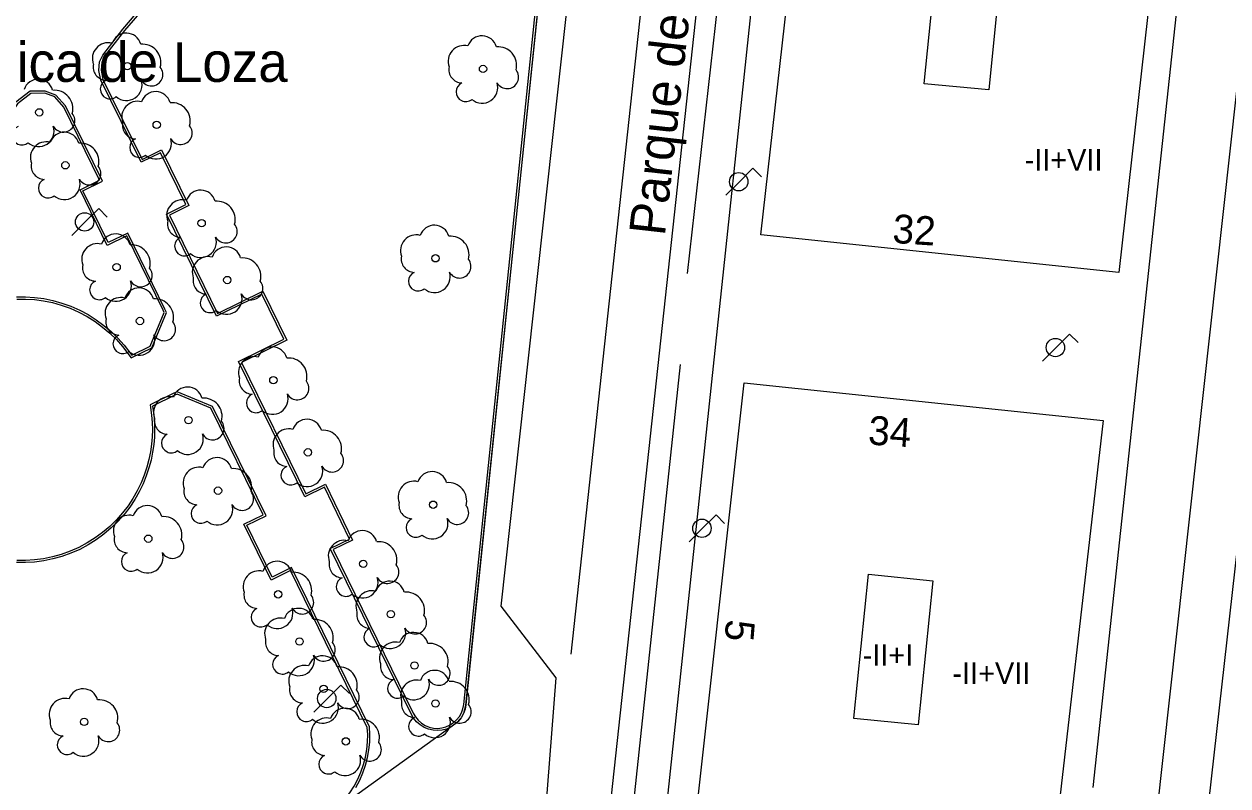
# Model space of a CAD drawing. Extents: x 282771 to 285132, y 4823109 to 4825496.
# Drawn here: x 282937.8 to 283021.3, y 4824029.5 to 4824082.3 of the extents above; entities that cross this region are included whole.
import ezdxf

# ---------------------------------------------------------------- set-up
doc = ezdxf.new("R2010")
doc.units = 0
for name, color, linetype in [('ACERA-BORDILLO', 7, 'Continuous'), ('ARBOL', 7, 'Continuous'), ('BORDILLO', 7, 'Continuous'), ('CALLE-EJE', 7, 'Continuous'), ('CALLE-TEXTO', 7, 'Continuous'), ('EDIFICIO', 7, 'Continuous'), ('FAROLA', 7, 'Continuous'), ('INTERIOR-EDIFICIO', 7, 'Continuous'), ('NUM-LOCAL', 7, 'Continuous'), ('NUM-PORTAL', 7, 'Continuous'), ('PARQUE-JARDIN-AREA', 7, 'Continuous'), ('PARQUE-JARDIN-TEXTO', 7, 'Continuous'), ('SENAL-VIARIA', 7, 'Continuous'), ('TXT-ALTURA-EDIFICIO', 7, 'Continuous'), ('ZONA-VERDE', 7, 'Continuous')]:
    doc.layers.add(name, color=color, linetype=linetype)

msp = doc.modelspace()

# ---------------------------------------------------------------- linework, layer by layer
at = {"layer": 'ACERA-BORDILLO'}
for points in [[(282996.473, 4824160.987), (282981.998, 4824024.858)], [(282988.023, 4824157.68), (282986.043, 4824139.146), (282981.145, 4824135.33), (282970.859, 4824041.966), (282974.673, 4824036.985), (282973.917, 4824027.481), (282973.629, 4824024.412), (282973.445, 4824023.861), (282973.196, 4824023.428), (282972.724, 4824023.074), (282972.2, 4824022.851), (282971.518, 4824022.891), (282891.09, 4824031.424)], [(283011.971, 4824029.382), (283020.699, 4824110.581), (283025.804, 4824112.949)]]:
    msp.add_lwpolyline(points, dxfattribs=at)
at = {"layer": 'ARBOL'}
for centre in [(282944.92, 4824079.413), (282969.614, 4824079.226), (282938.81, 4824076.213), (282946.96, 4824075.353), (282940.62, 4824072.543), (282950.08, 4824068.523), (282966.309, 4824066.09), (282944.18, 4824065.483), (282951.86, 4824064.583), (282945.8, 4824061.743), (282955.06, 4824057.643), (282949.17, 4824054.863), (282957.46, 4824052.633), (282951.22, 4824049.974), (282966.15, 4824049.002), (282946.38, 4824046.644), (282961.3, 4824044.904), (282955.39, 4824042.784), (282963.22, 4824041.404), (282956.88, 4824039.514), (282964.86, 4824037.844), (282958.55, 4824036.224), (282966.32, 4824035.214), (282941.93, 4824033.934), (282960.09, 4824032.584)]:
    msp.add_circle(centre, 0.255, dxfattribs=at)
for centre, radius, start, end in [((282943.59, 4824079.943), 1.097, 75.4318, 200.55608), ((282944.85, 4824080.673), 1.038, 15.64228, 161.38435), ((282969.544, 4824080.486), 1.038, 15.64228, 161.38435), ((282945.98, 4824079.673), 1.272, 345.03273, 95.79925), ((282968.284, 4824079.756), 1.097, 75.4318, 200.55608), ((282970.674, 4824079.486), 1.272, 345.03273, 95.79925), ((282943.48, 4824079.373), 0.935, 168.59898, 268.13236), ((282946.59, 4824078.843), 0.797, 208.96247, 38.99103), ((282968.174, 4824079.186), 0.935, 168.59898, 268.13236), ((282938.74, 4824077.473), 1.038, 15.64228, 161.38435), ((282971.284, 4824078.656), 0.797, 208.96247, 38.99103), ((282939.87, 4824076.473), 1.272, 345.03273, 95.79925), ((282943.72, 4824077.823), 0.672, 113.73672, 309.4725), ((282944.86, 4824078.123), 1.086, 228.95447, 17.92796), ((282946.89, 4824076.613), 1.038, 15.64228, 161.38435), ((282968.414, 4824077.636), 0.672, 113.73672, 309.4725), ((282969.554, 4824077.936), 1.086, 228.95447, 17.92796), ((282945.63, 4824075.883), 1.097, 75.4318, 200.55608), ((282948.02, 4824075.613), 1.272, 345.03273, 95.79925), ((282940.48, 4824075.643), 0.797, 208.96247, 38.99103), ((282937.61, 4824074.623), 0.672, 113.73672, 309.4725), ((282938.75, 4824074.923), 1.086, 228.95447, 17.92796), ((282945.52, 4824075.313), 0.935, 168.59898, 268.13236), ((282948.63, 4824074.783), 0.797, 208.96247, 38.99103), ((282940.55, 4824073.803), 1.038, 15.64228, 161.38435), ((282945.76, 4824073.763), 0.672, 113.73672, 309.4725), ((282946.9, 4824074.063), 1.086, 228.95447, 17.92796), ((282939.29, 4824073.073), 1.097, 75.4318, 200.55608), ((282941.68, 4824072.803), 1.272, 345.03273, 95.79925), ((282939.18, 4824072.503), 0.935, 168.59898, 268.13236), ((282942.29, 4824071.973), 0.797, 208.96247, 38.99103), ((282939.42, 4824070.953), 0.672, 113.73672, 309.4725), ((282940.56, 4824071.253), 1.086, 228.95447, 17.92796), ((282948.75, 4824069.053), 1.097, 75.4318, 200.55608), ((282950.01, 4824069.783), 1.038, 15.64228, 161.38435), ((282951.14, 4824068.783), 1.272, 345.03273, 95.79925), ((282948.64, 4824068.483), 0.935, 168.59898, 268.13236), ((282951.75, 4824067.953), 0.797, 208.96247, 38.99103), ((282944.11, 4824066.743), 1.038, 15.64228, 161.38435), ((282964.979, 4824066.62), 1.097, 75.4318, 200.55608), ((282966.239, 4824067.35), 1.038, 15.64228, 161.38435), ((282967.369, 4824066.35), 1.272, 345.03273, 95.79925), ((282942.85, 4824066.013), 1.097, 75.4318, 200.55608), ((282945.24, 4824065.743), 1.272, 345.03273, 95.79925), ((282948.88, 4824066.933), 0.672, 113.73672, 309.4725), ((282950.02, 4824067.233), 1.086, 228.95447, 17.92796), ((282951.79, 4824065.843), 1.038, 15.64228, 161.38435), ((282950.53, 4824065.113), 1.097, 75.4318, 200.55608), ((282952.92, 4824064.843), 1.272, 345.03273, 95.79925), ((282964.869, 4824066.05), 0.935, 168.59898, 268.13236), ((282967.979, 4824065.52), 0.797, 208.96247, 38.99103), ((282942.74, 4824065.443), 0.935, 168.59898, 268.13236), ((282945.85, 4824064.913), 0.797, 208.96247, 38.99103), ((282965.109, 4824064.5), 0.672, 113.73672, 309.4725), ((282966.249, 4824064.8), 1.086, 228.95447, 17.92796), ((282942.98, 4824063.893), 0.672, 113.73672, 309.4725), ((282944.12, 4824064.193), 1.086, 228.95447, 17.92796), ((282950.42, 4824064.543), 0.935, 168.59898, 268.13236), ((282953.53, 4824064.013), 0.797, 208.96247, 38.99103), ((282945.73, 4824063.003), 1.038, 15.64228, 161.38435), ((282950.66, 4824062.993), 0.672, 113.73672, 309.4725), ((282951.8, 4824063.293), 1.086, 228.95447, 17.92796), ((282944.47, 4824062.273), 1.097, 75.4318, 200.55608), ((282946.86, 4824062.003), 1.272, 345.03273, 95.79925), ((282944.36, 4824061.703), 0.935, 168.59898, 268.13236), ((282947.47, 4824061.173), 0.797, 208.96247, 38.99103), ((282944.6, 4824060.153), 0.672, 113.73672, 309.4725), ((282945.74, 4824060.453), 1.086, 228.95447, 17.92796), ((282953.73, 4824058.173), 1.097, 75.4318, 200.55608), ((282954.99, 4824058.903), 1.038, 15.64228, 161.38435), ((282956.12, 4824057.903), 1.272, 345.03273, 95.79925), ((282953.62, 4824057.603), 0.935, 168.59898, 268.13236), ((282949.1, 4824056.123), 1.038, 15.64228, 161.38435), ((282956.73, 4824057.073), 0.797, 208.96247, 38.99103), ((282947.84, 4824055.393), 1.097, 75.4318, 200.55608), ((282950.23, 4824055.123), 1.272, 345.03273, 95.79925), ((282953.86, 4824056.053), 0.672, 113.73672, 309.4725), ((282955, 4824056.353), 1.086, 228.95447, 17.92796), ((282947.73, 4824054.823), 0.935, 168.59898, 268.13236), ((282950.84, 4824054.293), 0.797, 208.96247, 38.99103), ((282956.13, 4824053.163), 1.097, 75.4318, 200.55608), ((282957.39, 4824053.893), 1.038, 15.64228, 161.38435), ((282947.97, 4824053.273), 0.672, 113.73672, 309.4725), ((282949.11, 4824053.573), 1.086, 228.95447, 17.92796), ((282958.52, 4824052.893), 1.272, 345.03273, 95.79925), ((282956.02, 4824052.593), 0.935, 168.59898, 268.13236), ((282951.15, 4824051.234), 1.038, 15.64228, 161.38435), ((282959.13, 4824052.063), 0.797, 208.96247, 38.99103), ((282949.89, 4824050.504), 1.097, 75.4318, 200.55608), ((282952.28, 4824050.234), 1.272, 345.03273, 95.79925), ((282956.26, 4824051.044), 0.672, 113.73672, 309.4725), ((282957.4, 4824051.344), 1.086, 228.95447, 17.92796), ((282966.08, 4824050.262), 1.038, 15.64228, 161.38435), ((282949.78, 4824049.934), 0.935, 168.59898, 268.13236), ((282964.82, 4824049.532), 1.097, 75.4318, 200.55608), ((282967.21, 4824049.262), 1.272, 345.03273, 95.79925), ((282952.89, 4824049.404), 0.797, 208.96247, 38.99103), ((282946.31, 4824047.904), 1.038, 15.64228, 161.38435), ((282950.02, 4824048.384), 0.672, 113.73672, 309.4725), ((282951.16, 4824048.684), 1.086, 228.95447, 17.92796), ((282964.71, 4824048.962), 0.935, 168.59898, 268.13236), ((282967.82, 4824048.432), 0.797, 208.96247, 38.99103), ((282945.05, 4824047.174), 1.097, 75.4318, 200.55608), ((282947.44, 4824046.904), 1.272, 345.03273, 95.79925), ((282964.95, 4824047.412), 0.672, 113.73672, 309.4725), ((282966.09, 4824047.712), 1.086, 228.95447, 17.92796), ((282944.94, 4824046.604), 0.935, 168.59898, 268.13236), ((282961.23, 4824046.164), 1.038, 15.64228, 161.38435), ((282948.05, 4824046.074), 0.797, 208.96247, 38.99103), ((282959.97, 4824045.434), 1.097, 75.4318, 200.55608), ((282962.36, 4824045.164), 1.272, 345.03273, 95.79925), ((282945.18, 4824045.054), 0.672, 113.73672, 309.4725), ((282946.32, 4824045.354), 1.086, 228.95447, 17.92796), ((282955.32, 4824044.044), 1.038, 15.64228, 161.38435), ((282959.86, 4824044.864), 0.935, 168.59898, 268.13236), ((282954.06, 4824043.314), 1.097, 75.4318, 200.55608), ((282956.45, 4824043.044), 1.272, 345.03273, 95.79925), ((282962.97, 4824044.334), 0.797, 208.96247, 38.99103), ((282960.1, 4824043.314), 0.672, 113.73672, 309.4725), ((282961.24, 4824043.614), 1.086, 228.95447, 17.92796), ((282963.15, 4824042.664), 1.038, 15.64228, 161.38435), ((282953.95, 4824042.744), 0.935, 168.59898, 268.13236), ((282957.06, 4824042.214), 0.797, 208.96247, 38.99103), ((282961.89, 4824041.934), 1.097, 75.4318, 200.55608), ((282964.28, 4824041.664), 1.272, 345.03273, 95.79925), ((282954.19, 4824041.194), 0.672, 113.73672, 309.4725), ((282955.33, 4824041.494), 1.086, 228.95447, 17.92796), ((282956.81, 4824040.774), 1.038, 15.64228, 161.38435), ((282955.55, 4824040.044), 1.097, 75.4318, 200.55608), ((282957.94, 4824039.774), 1.272, 345.03273, 95.79925), ((282961.78, 4824041.364), 0.935, 168.59898, 268.13236), ((282964.89, 4824040.834), 0.797, 208.96247, 38.99103), ((282962.02, 4824039.814), 0.672, 113.73672, 309.4725), ((282963.16, 4824040.114), 1.086, 228.95447, 17.92796), ((282964.79, 4824039.104), 1.038, 15.64228, 161.38435), ((282955.44, 4824039.474), 0.935, 168.59898, 268.13236), ((282958.55, 4824038.944), 0.797, 208.96247, 38.99103), ((282963.53, 4824038.374), 1.097, 75.4318, 200.55608), ((282965.92, 4824038.104), 1.272, 345.03273, 95.79925), ((282955.68, 4824037.924), 0.672, 113.73672, 309.4725), ((282956.82, 4824038.224), 1.086, 228.95447, 17.92796), ((282958.48, 4824037.484), 1.038, 15.64228, 161.38435), ((282957.22, 4824036.754), 1.097, 75.4318, 200.55608), ((282959.61, 4824036.484), 1.272, 345.03273, 95.79925), ((282963.42, 4824037.804), 0.935, 168.59898, 268.13236), ((282966.53, 4824037.274), 0.797, 208.96247, 38.99103), ((282963.66, 4824036.254), 0.672, 113.73672, 309.4725), ((282964.99, 4824035.744), 1.097, 75.4318, 200.55608), ((282964.8, 4824036.554), 1.086, 228.95447, 17.92796), ((282966.25, 4824036.474), 1.038, 15.64228, 161.38435), ((282967.38, 4824035.474), 1.272, 345.03273, 95.79925), ((282941.86, 4824035.194), 1.038, 15.64228, 161.38435), ((282957.11, 4824036.184), 0.935, 168.59898, 268.13236), ((282960.22, 4824035.654), 0.797, 208.96247, 38.99103), ((282940.6, 4824034.464), 1.097, 75.4318, 200.55608), ((282942.99, 4824034.194), 1.272, 345.03273, 95.79925), ((282957.35, 4824034.634), 0.672, 113.73672, 309.4725), ((282958.49, 4824034.934), 1.086, 228.95447, 17.92796), ((282964.88, 4824035.174), 0.935, 168.59898, 268.13236), ((282967.99, 4824034.644), 0.797, 208.96247, 38.99103), ((282958.76, 4824033.114), 1.097, 75.4318, 200.55608), ((282960.02, 4824033.844), 1.038, 15.64228, 161.38435), ((282965.12, 4824033.624), 0.672, 113.73672, 309.4725), ((282966.26, 4824033.924), 1.086, 228.95447, 17.92796), ((282940.49, 4824033.894), 0.935, 168.59898, 268.13236), ((282943.6, 4824033.364), 0.797, 208.96247, 38.99103), ((282961.15, 4824032.844), 1.272, 345.03273, 95.79925), ((282940.73, 4824032.344), 0.672, 113.73672, 309.4725), ((282941.87, 4824032.644), 1.086, 228.95447, 17.92796), ((282958.65, 4824032.544), 0.935, 168.59898, 268.13236), ((282961.76, 4824032.014), 0.797, 208.96247, 38.99103), ((282958.89, 4824030.994), 0.672, 113.73672, 309.4725), ((282960.03, 4824031.294), 1.086, 228.95447, 17.92796)]:
    msp.add_arc(centre, radius, start, end, dxfattribs=at)
at = {"layer": 'BORDILLO'}
for points in [[(282964.64, 4824034.459), (282959.01, 4824045.954), (282960.35, 4824046.614), (282958.6, 4824050.214), (282957.25, 4824049.554), (282952.65, 4824058.933), (282955.79, 4824060.473), (282954.25, 4824063.613), (282951.11, 4824062.073), (282947.64, 4824069.163), (282948.99, 4824069.823), (282947.23, 4824073.413), (282945.88, 4824072.753), (282943.09, 4824078.453), (282942.947, 4824079.123), (282943, 4824079.713), (282943.216, 4824080.18), (282944.615, 4824081.993), (282945.939, 4824083.541)], [(282973.471, 4824083.96), (282968.42, 4824035.114), (282968.362, 4824034.812), (282968.255, 4824034.512), (282968.096, 4824034.226), (282967.889, 4824033.966), (282967.642, 4824033.744), (282967.366, 4824033.568), (282967.073, 4824033.442), (282966.776, 4824033.367), (282966.471, 4824033.338), (282966.153, 4824033.358), (282965.833, 4824033.43), (282965.526, 4824033.556), (282965.244, 4824033.732), (282964.998, 4824033.948), (282964.796, 4824034.194), (282964.64, 4824034.459)], [(282945.199, 4824059.18), (282946.621, 4824059.877), (282947.633, 4824062.322), (282947.537, 4824062.553), (282944.95, 4824067.843), (282943.6, 4824067.183), (282941.84, 4824070.773), (282943.19, 4824071.433), (282940.63, 4824076.663), (282939.971, 4824077.406), (282939.224, 4824077.695), (282938.181, 4824077.674), (282937.178, 4824076.911)], [(282937.243, 4824063.265), (282937.853, 4824063.268), (282938.472, 4824063.229), (282939.096, 4824063.146), (282939.721, 4824063.018), (282940.341, 4824062.845), (282940.952, 4824062.626), (282941.549, 4824062.363), (282942.127, 4824062.056), (282942.682, 4824061.709), (282943.208, 4824061.324), (282943.703, 4824060.904), (282944.163, 4824060.453), (282944.586, 4824059.976), (282945.199, 4824059.18)], [(282960.789, 4824029.393), (282961.055, 4824029.89), (282961.28, 4824030.404), (282961.461, 4824030.932), (282961.6, 4824031.467), (282961.694, 4824032.005), (282961.746, 4824032.54), (282961.757, 4824033.068), (282961.73, 4824033.584), (282956.31, 4824044.634), (282954.97, 4824043.974), (282953.21, 4824047.574), (282954.55, 4824048.234), (282950.836, 4824055.818), (282948.392, 4824056.83), (282948.16, 4824056.733), (282946.505, 4824055.924), (282946.606, 4824055.211), (282946.649, 4824054.699), (282946.662, 4824054.201), (282946.649, 4824053.703), (282946.606, 4824053.191), (282946.532, 4824052.667), (282946.424, 4824052.134), (282946.28, 4824051.594), (282946.098, 4824051.052), (282945.877, 4824050.509), (282945.616, 4824049.971), (282945.314, 4824049.442), (282944.97, 4824048.925), (282944.586, 4824048.426), (282944.163, 4824047.949), (282943.703, 4824047.498), (282943.208, 4824047.078), (282942.682, 4824046.693), (282942.127, 4824046.346), (282941.549, 4824046.039), (282940.952, 4824045.776), (282940.341, 4824045.557), (282939.721, 4824045.384), (282939.096, 4824045.256), (282938.472, 4824045.173), (282937.853, 4824045.134), (282937.243, 4824045.137)]]:
    msp.add_lwpolyline(points, dxfattribs=at)
at = {"layer": 'CALLE-EJE'}
for points in [[(282977.366, 4824018.14), (282994.379, 4824174.892)], [(283018.329, 4824013.574), (283033.989, 4824152.512)]]:
    msp.add_lwpolyline(points, dxfattribs=at)
at = {"layer": 'EDIFICIO'}
for points in [[(282992.709, 4824101.533), (283017.549, 4824098.873), (283013.739, 4824065.103), (282988.899, 4824067.723), (282992.709, 4824101.533)], [(282987.749, 4824057.443), (283012.659, 4824054.834), (283008.799, 4824021.214), (282983.999, 4824023.714), (282987.749, 4824057.443)]]:
    msp.add_lwpolyline(points, dxfattribs=at)
at = {"layer": 'FAROLA'}
for p, q in [((282988.345, 4824072.336), (282987.405, 4824071.406)), ((282988.935, 4824071.746), (282988.345, 4824072.336)), ((282987.405, 4824071.406), (282986.475, 4824070.466)), ((282942.94, 4824069.543), (282942, 4824068.613)), ((282943.53, 4824068.953), (282942.94, 4824069.543)), ((282942, 4824068.613), (282941.07, 4824067.673)), ((283010.326, 4824060.833), (283009.386, 4824059.903)), ((283010.916, 4824060.243), (283010.326, 4824060.833)), ((283009.386, 4824059.903), (283008.456, 4824058.963)), ((282985.789, 4824048.292), (282984.849, 4824047.362)), ((282986.379, 4824047.702), (282985.789, 4824048.292)), ((282984.849, 4824047.362), (282983.919, 4824046.422)), ((282959.746, 4824036.488), (282958.806, 4824035.558)), ((282960.336, 4824035.898), (282959.746, 4824036.488)), ((282958.806, 4824035.558), (282957.876, 4824034.618))]:
    msp.add_line(p, q, dxfattribs=at)
for centre in [(282987.365, 4824071.406), (282941.96, 4824068.613), (283009.346, 4824059.903), (282984.809, 4824047.362), (282958.766, 4824035.558)]:
    msp.add_circle(centre, 0.637, dxfattribs=at)
at = {"layer": 'INTERIOR-EDIFICIO'}
for points in [[(283000.242, 4824078.227), (283001.249, 4824088.213), (283005.719, 4824087.763), (283004.711, 4824077.778), (283000.239, 4824078.203), (283000.242, 4824078.227)], [(282995.352, 4824034.187), (282996.359, 4824044.174), (283000.829, 4824043.724), (282999.821, 4824033.739), (282995.349, 4824034.164), (282995.352, 4824034.187)]]:
    msp.add_lwpolyline(points, dxfattribs=at)
at = {"layer": 'PARQUE-JARDIN-AREA'}
msp.add_lwpolyline([(282923.323, 4824123.277), (282968.997, 4824145.941), (282971.078, 4824146.91), (282971.405, 4824147.015), (282977.149, 4824146.93), (282978.474, 4824146.608), (282979.568, 4824145.829), (282980.121, 4824144.64), (282979.92, 4824142.632), (282974.431, 4824091.716), (282973.562, 4824084.773), (282968.403, 4824035.098), (282968.255, 4824034.512), (282968.096, 4824034.226), (282967.734, 4824033.817), (282959.864, 4824028.159)], dxfattribs=at)
at = {"layer": 'SENAL-VIARIA'}
for points in [[(282975.729, 4824038.623), (282986.533, 4824138.184)], [(283025.804, 4824112.949), (283025.151, 4824107.015), (283016.359, 4824027.483)], [(282988.002, 4824102.328), (282983.782, 4824065.037)], [(282983.3, 4824058.731), (282980.048, 4824028.369)]]:
    msp.add_lwpolyline(points, dxfattribs=at)
at = {"layer": 'ZONA-VERDE'}
for points in [[(282964.919, 4824034.28), (282965.106, 4824034.052), (282965.334, 4824033.853), (282965.595, 4824033.691), (282965.879, 4824033.574), (282966.174, 4824033.507), (282966.468, 4824033.488), (282966.75, 4824033.515), (282967.025, 4824033.585), (282967.296, 4824033.701), (282967.551, 4824033.864), (282967.78, 4824034.069), (282967.971, 4824034.31), (282968.118, 4824034.575), (282968.217, 4824034.852), (282968.271, 4824035.135), (282973.321, 4824083.976)], [(282946.058, 4824083.449), (282944.731, 4824081.898), (282943.345, 4824080.101), (282943.147, 4824079.674), (282943.098, 4824079.132), (282943.233, 4824078.503), (282945.949, 4824072.954), (282947.299, 4824073.614), (282949.191, 4824069.755), (282947.84, 4824069.094), (282951.178, 4824062.274), (282954.318, 4824063.814), (282955.99, 4824060.405), (282952.85, 4824058.865), (282957.318, 4824049.754), (282958.669, 4824050.414), (282960.55, 4824046.545), (282959.21, 4824045.885), (282964.773, 4824034.53), (282964.919, 4824034.28)], [(282945.243, 4824059.368), (282946.504, 4824059.987), (282947.471, 4824062.322), (282947.4, 4824062.491), (282944.881, 4824067.643), (282943.531, 4824066.983), (282941.639, 4824070.842), (282942.989, 4824071.502), (282940.504, 4824076.579), (282939.883, 4824077.28), (282939.197, 4824077.544), (282938.233, 4824077.525), (282937.288, 4824076.806), (282927.733, 4824062.817)], [(282937.237, 4824063.415), (282937.857, 4824063.418), (282938.487, 4824063.378), (282939.121, 4824063.294), (282939.756, 4824063.164), (282940.387, 4824062.988), (282941.008, 4824062.765), (282941.615, 4824062.498), (282942.202, 4824062.186), (282942.766, 4824061.833), (282943.301, 4824061.441), (282943.804, 4824061.015), (282944.272, 4824060.557), (282944.702, 4824060.072), (282945.243, 4824059.368)], [(282957.975, 4824026.895), (282958.422, 4824027.155), (282958.855, 4824027.453), (282959.27, 4824027.79), (282959.662, 4824028.162), (282960.027, 4824028.568), (282960.361, 4824029.005), (282960.66, 4824029.469), (282960.92, 4824029.955), (282961.14, 4824030.459), (282961.318, 4824030.975), (282961.453, 4824031.499), (282961.545, 4824032.025), (282961.596, 4824032.549), (282961.607, 4824033.065), (282961.582, 4824033.545), (282956.241, 4824044.433), (282954.901, 4824043.773), (282953.009, 4824047.642), (282954.349, 4824048.302), (282950.727, 4824055.701), (282948.392, 4824056.668), (282948.222, 4824056.597), (282946.669, 4824055.837)], [(282946.669, 4824055.837), (282946.755, 4824055.228), (282946.799, 4824054.708), (282946.812, 4824054.205)], [(282946.812, 4824054.205), (282946.799, 4824053.694), (282946.755, 4824053.174), (282946.68, 4824052.641), (282946.57, 4824052.1), (282946.424, 4824051.551), (282946.239, 4824051), (282946.014, 4824050.448), (282945.749, 4824049.901), (282945.441, 4824049.363), (282945.092, 4824048.838), (282944.702, 4824048.33), (282944.272, 4824047.845), (282943.804, 4824047.387), (282943.301, 4824046.961), (282942.766, 4824046.569), (282942.202, 4824046.216), (282941.615, 4824045.904), (282941.008, 4824045.637), (282940.387, 4824045.414), (282939.756, 4824045.238), (282939.121, 4824045.108), (282938.487, 4824045.024), (282937.857, 4824044.984), (282937.237, 4824044.987)]]:
    msp.add_lwpolyline(points, dxfattribs=at)

# ---------------------------------------------------------------- texts
at = {"layer": 'CALLE-TEXTO'}
msp.add_text('Parque de la Fábrica de Loza', height=2.5, rotation=83.56936, dxfattribs=at).set_placement((282982.228, 4824067.591))
at = {"layer": 'NUM-LOCAL'}
msp.add_text('5', height=2, rotation=265.51738, dxfattribs=at).set_placement((282986.498, 4824041.086))
at = {"layer": 'NUM-PORTAL'}
for s, p in [('32', (282997.994, 4824067.164)), ('34', (282996.306, 4824053.181))]:
    msp.add_text(s, height=2, rotation=356.2214, dxfattribs=at).set_placement(p)
at = {"layer": 'PARQUE-JARDIN-TEXTO'}
msp.add_text('Parque de la Fábrica de Loza', height=2.75, dxfattribs=at).set_placement((282907.812, 4824078.327))
at = {"layer": 'TXT-ALTURA-EDIFICIO'}
for s, p in [('-II+VII', (283007.206, 4824072.173)), ('-II+I', (282995.967, 4824037.826)), ('-II+VII', (283002.195, 4824036.559))]:
    msp.add_text(s, height=1.5, rotation=0.00004, dxfattribs=at).set_placement(p)

doc.saveas('drawing.dxf')
